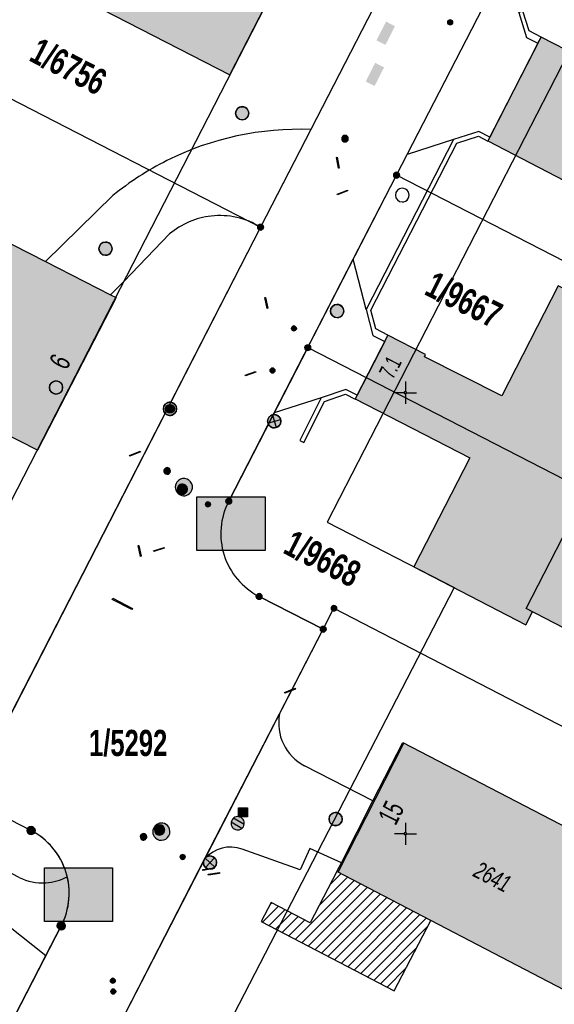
# Model space of a CAD drawing. Header units: metres. Extents: x 2695560 to 2696939, y 1260491 to 1262050.
# Tile 751 of 1005: x 2696604 to 2696634, y 1261090 to 1261146. Entities that reach past the tile are written whole.
import ezdxf

# ---------------------------------------------------------------- set-up
doc = ezdxf.new("R2010")
doc.units = ezdxf.units.M
doc.linetypes.add('AUSGEZOGEN', pattern=[0])
for name, color, linetype in [('XR$1$AV_Flächen (EO)', 7, 'AUSGEZOGEN'), ('XR$1$AV_Gebäudeflächen (BB)', 7, 'AUSGEZOGEN'), ('XR$1$AV_Gebäudeflächen ut.', 7, 'AUSGEZOGEN'), ('XR$1$AV_Grenzpunkte', 7, 'AUSGEZOGEN'), ('XR$1$AV_Grundstück-Nr.', 7, 'AUSGEZOGEN'), ('XR$1$AV_Haus-Nr.', 7, 'AUSGEZOGEN'), ('XR$1$AV_Koordinatennetzpunkte', 7, 'AUSGEZOGEN'), ('XR$1$AV_Linien (BB)', 7, 'AUSGEZOGEN'), ('XR$1$AV_Linien (EO)', 7, 'AUSGEZOGEN'), ('XR$1$AV_Proj. ut. Gebäude', 7, 'AUSGEZOGEN'), ('XR$1$AV_Versicherung-Nr.', 7, 'AUSGEZOGEN'), ('XR$1$AW_LK_Schachtdeckel', 24, 'AUSGEZOGEN'), ('XR$1$AW_LK_Zwischenpunkt', 24, 'AUSGEZOGEN'), ('XR$1$EW_LK_Knoten', 1, 'AUSGEZOGEN'), ('XR$1$FM_LK_SW_TRASSEKNOTEN', 94, 'AUSGEZOGEN'), ('XR$1$GA_LK_Rohrleitungsteil', 32, 'AUSGEZOGEN'), ('XR$1$Liegenschaftsgrenzen', 7, 'AUSGEZOGEN'), ('XR$1$PFAV', 255, 'AUSGEZOGEN'), ('XR$1$PFAW', 255, 'AUSGEZOGEN'), ('XR$1$PFEW', 255, 'AUSGEZOGEN'), ('XR$1$PFWA', 255, 'AUSGEZOGEN'), ('XR$1$RAEW', 8, 'AUSGEZOGEN'), ('XR$1$RP_Abstandslinie', 7, 'AUSGEZOGEN'), ('XR$1$WA_LK_Absperrarmatur', 171, 'AUSGEZOGEN'), ('XR$1$WA_LK_Hydrant', 171, 'AUSGEZOGEN'), ('XR$1$WA_LK_Rohrleitungsteil', 171, 'AUSGEZOGEN')]:
    doc.layers.add(name, color=color, linetype=linetype)
doc.styles.add('ARIAL', font='arial.ttf')

# ---------------------------------------------------------------- blocks, each defined once
blk = doc.blocks.new('COMPLEXOBJECT_39')
at = {"layer": 'XR$1$AV_Linien (BB)', "color": 7, "linetype": 'AUSGEZOGEN', "transparency": 33554687}
blk.add_lwpolyline([(6608.278, 11130.547), (6609.021, 11131.306), (6611.627, 11133.998)], dxfattribs=at)
for centre, radius, start, end in [((6614.472, 11130.629), 4.41, 96.4062, 130.1789), ((6614.47, 11130.623), 4.416, 58.3115, 96.3763)]:
    blk.add_arc(centre, radius, start, end, dxfattribs=at)
blk = doc.blocks.new('COMPLEXOBJECT_40')
at = {"layer": 'XR$1$AV_Linien (BB)', "color": 7, "linetype": 'AUSGEZOGEN', "transparency": 33554687}
blk.add_lwpolyline([(6603.097, 11097.524), (6594.976, 11101.77), (6594.051, 11102.245)], dxfattribs=at)
for centre, radius, start, end in [((6604.421, 11100.208), 2.993, 243.7474, 273.5305), ((6604.415, 11100.209), 2.994, 273.6356, 297.943)]:
    blk.add_arc(centre, radius, start, end, dxfattribs=at)
blk = doc.blocks.new('COMPLEXOBJECT_45')
at = {"layer": 'XR$1$AV_Linien (BB)', "color": 7, "linetype": 'AUSGEZOGEN', "transparency": 33554687}
blk.add_lwpolyline([(6616.79, 11134.38), (6601.24, 11104.12), (6600.16, 11102.03), (6603.77, 11100.18)], dxfattribs=at)
blk.add_arc((6601.934, 11096.633), 3.994, 13.4772, 62.6357, dxfattribs=at)
blk = doc.blocks.new('COMPLEXOBJECT_164')
at = {"layer": 'XR$1$AV_Linien (BB)', "color": 7, "linetype": 'AUSGEZOGEN', "transparency": 33554687}
blk.add_line((6623.161, 11101.859), (6619.277, 11103.856), dxfattribs=at)
blk.add_arc((6620.517, 11106.26), 2.705, 168.6321, 242.7209, dxfattribs=at)
blk = doc.blocks.new('COMPLEXOBJECT_165')
at = {"layer": 'XR$1$AV_Linien (BB)', "color": 7, "linetype": 'AUSGEZOGEN', "transparency": 33554687}
blk.add_lwpolyline([(6621.369, 11098.351), (6619.572, 11099.155), (6619.027, 11097.957), (6615.735, 11099.122)], dxfattribs=at)
blk.add_arc((6615.071, 11097.332), 1.909, 69.652, 138.9455, dxfattribs=at)
blk = doc.blocks.new('COMPLEXOBJECT_181')
at = {"layer": 'XR$1$AV_Linien (BB)', "color": 7, "linetype": 'AUSGEZOGEN', "transparency": 33554687}
blk.add_line((6604.582, 11132.433), (6608.409, 11136.176), dxfattribs=at)
for centre, radius, start, end in [((6618.976, 11123.173), 16.758, 87.74, 116.579), ((6618.967, 11123.209), 16.722, 116.608, 129.1545)]:
    blk.add_arc(centre, radius, start, end, dxfattribs=at)
blk = doc.blocks.new('COMPLEXOBJECT_200')
at = {"layer": 'XR$1$AV_Linien (BB)', "color": 7, "linetype": 'AUSGEZOGEN', "transparency": 33554687}
blk.add_line((6604.611, 11093.093), (6605.48, 11094.78), dxfattribs=at)
blk.add_arc((6601.931, 11096.623), 3.999, 332.5511, 13.6043, dxfattribs=at)
blk = doc.blocks.new('COMPLEXOBJECT_586')
at = {"layer": 'XR$1$AV_Linien (BB)', "color": 7, "linetype": 'AUSGEZOGEN', "transparency": 33554687}
blk.add_line((6614.98, 11118.85), (6617.554, 11123.849), dxfattribs=at)
blk.add_lwpolyline([(6617.865, 11106.793), (6620.34, 11111.59), (6616.7, 11113.45)], dxfattribs=at)
blk.add_arc((6618.531, 11117.007), 4.001, 152.5733, 242.762, dxfattribs=at)
blk = doc.blocks.new('COMPLEXOBJECT_1258')
at = {"layer": 'XR$1$Liegenschaftsgrenzen', "color": 7, "linetype": 'AUSGEZOGEN', "transparency": 33554687}
blk.add_line((6605.48, 11094.78), (6597.6, 11079.49), dxfattribs=at)
blk.add_lwpolyline([(6601.24, 11104.12), (6600.16, 11102.03), (6603.77, 11100.18)], dxfattribs=at)
blk.add_arc((6601.931, 11096.627), 4.001, 332.509, 62.6335, dxfattribs=at)
blk = doc.blocks.new('COMPLEXOBJECT_1403')
at = {"layer": 'XR$1$Liegenschaftsgrenzen', "color": 7, "linetype": 'AUSGEZOGEN', "transparency": 33554687}
for p, q in [((6619.462, 11127.553), (6614.98, 11118.85)), ((6616.7, 11113.45), (6620.34, 11111.59))]:
    blk.add_line(p, q, dxfattribs=at)
blk.add_arc((6618.531, 11117.007), 4.001, 152.5733, 242.762, dxfattribs=at)
blk = doc.blocks.new('BAV15')
at = {"layer": 'XR$1$PFAV', "transparency": 33554687}
blk.add_hatch(color=7, dxfattribs=at).paths.add_polyline_path([(0.5, 0), (0.49, 0.1), (0.46, 0.2), (0.41, 0.29), (0.34, 0.36), (0.26, 0.42), (0.17, 0.47), (0.08, 0.49), (-0.03, 0.5), (-0.13, 0.48), (-0.22, 0.45), (-0.31, 0.4), (-0.38, 0.33), (-0.44, 0.24), (-0.48, 0.15), (-0.5, 0.05), (-0.5, -0.05), (-0.48, -0.15), (-0.44, -0.24), (-0.38, -0.33), (-0.31, -0.4), (-0.22, -0.45), (-0.13, -0.48), (-0.03, -0.5), (0.08, -0.49), (0.17, -0.47), (0.26, -0.42), (0.34, -0.36), (0.41, -0.29), (0.46, -0.2), (0.49, -0.1)])
at = {"color": 7, "transparency": 33554687}
for start, end in [(90, 270), (270, 90)]:
    blk.add_arc((0, 0), 0.5, start, end, dxfattribs=at)
at = {"layer": 'XR$1$PFAV', "transparency": 33554687}
blk.add_circle((0, 0), 0.5, dxfattribs=at)
blk = doc.blocks.new('BWAV20')
at = {"true_color": 0x000000, "transparency": 33554687}
blk.add_hatch(color=18, dxfattribs=at).paths.add_polyline_path([(0.17, 0), (0.16, 0.03), (0.15, 0.07), (0.14, 0.1), (0.11, 0.12), (0.09, 0.14), (0.06, 0.16), (0.03, 0.16), (-0.01, 0.17), (-0.04, 0.16), (-0.07, 0.15), (-0.1, 0.13), (-0.13, 0.11), (-0.15, 0.08), (-0.16, 0.05), (-0.17, 0.02), (-0.17, -0.02), (-0.16, -0.05), (-0.15, -0.08), (-0.13, -0.11), (-0.1, -0.13), (-0.07, -0.15), (-0.04, -0.16), (-0.01, -0.17), (0.03, -0.16), (0.06, -0.16), (0.09, -0.14), (0.11, -0.12), (0.14, -0.1), (0.15, -0.07), (0.16, -0.03)])
at = {"layer": 'XR$1$PFAV', "transparency": 33554687}
blk.add_hatch(color=7, dxfattribs=at).paths.add_polyline_path([(0.5, 0), (0.49, 0.1), (0.46, 0.2), (0.41, 0.29), (0.34, 0.36), (0.26, 0.42), (0.17, 0.47), (0.08, 0.49), (-0.03, 0.5), (-0.13, 0.48), (-0.22, 0.45), (-0.31, 0.4), (-0.38, 0.33), (-0.44, 0.24), (-0.48, 0.15), (-0.5, 0.05), (-0.5, -0.05), (-0.48, -0.15), (-0.44, -0.24), (-0.38, -0.33), (-0.31, -0.4), (-0.22, -0.45), (-0.13, -0.48), (-0.03, -0.5), (0.08, -0.49), (0.17, -0.47), (0.26, -0.42), (0.34, -0.36), (0.41, -0.29), (0.46, -0.2), (0.49, -0.1)])
blk = doc.blocks.new('BAV2041')
at = {"color": 7, "transparency": 33554687}
for p, q in [((0, 0.5), (0, 0.05)), ((-0.05, 0), (-0.5, 0)), ((0.05, 0), (0.5, 0)), ((0, -0.05), (0, -0.5))]:
    blk.add_line(p, q, dxfattribs=at)
blk.add_circle((0, 0), 0.05, dxfattribs=at)
for start, end in [(90, 270), (270, 90)]:
    blk.add_arc((0, 0), 0.05, start, end, dxfattribs=at)
blk = doc.blocks.new('BAW2092')
at = {"true_color": 0x000000, "transparency": 33554687}
blk.add_hatch(color=18, dxfattribs=at).paths.add_polyline_path([(-0.03, 0.5), (-0.03, -0.5), (0.03, -0.5), (0.03, 0.5)])
at = {"transparency": 33554687}
blk.add_lwpolyline([(-0.03, 0.5), (0.03, 0.5), (0.03, -0.5), (-0.03, -0.5), (-0.03, 0.5)], close=True, dxfattribs=at)
blk = doc.blocks.new('BAW2082')
at = {"layer": 'XR$1$PFAW', "transparency": 33554687}
blk.add_hatch(color=7, dxfattribs=at).paths.add_polyline_path([(0.509, -0.003), (0.499, 0.098), (0.469, 0.194), (0.42, 0.283), (0.354, 0.359), (0.274, 0.421), (0.183, 0.466), (0.085, 0.491), (-0.016, 0.496), (-0.116, 0.481), (-0.211, 0.446), (-0.297, 0.392), (-0.37, 0.323), (-0.428, 0.24), (-0.468, 0.147), (-0.488, 0.047), (-0.488, -0.054), (-0.468, -0.153), (-0.428, -0.246), (-0.37, -0.329), (-0.297, -0.398), (-0.211, -0.452), (-0.116, -0.487), (-0.016, -0.502), (0.085, -0.497), (0.183, -0.472), (0.274, -0.427), (0.354, -0.366), (0.42, -0.289), (0.469, -0.2), (0.499, -0.104)])
at = {"transparency": 33554687}
for start, end in [(91.19481, 268.80519), (268.80519, 91.19481)]:
    blk.add_arc((0.01, 0), 0.5, start, end, dxfattribs=at)
at = {"layer": 'XR$1$PFAW', "transparency": 33554687}
blk.add_circle((0.009, -0.003), 0.5, dxfattribs=at)
blk = doc.blocks.new('BAW2090')
at = {"layer": 'XR$1$PFAW', "lineweight": 25, "transparency": 33554687}
blk.add_hatch(color=7, dxfattribs=at).paths.add_polyline_path([(0.5, 0), (0.49, 0.101), (0.459, 0.197), (0.41, 0.286), (0.344, 0.362), (0.264, 0.424), (0.174, 0.469), (0.076, 0.494), (-0.025, 0.499), (-0.125, 0.484), (-0.22, 0.449), (-0.306, 0.395), (-0.379, 0.326), (-0.437, 0.243), (-0.477, 0.15), (-0.497, 0.051), (-0.497, -0.051), (-0.477, -0.15), (-0.437, -0.243), (-0.379, -0.326), (-0.306, -0.395), (-0.22, -0.449), (-0.125, -0.484), (-0.025, -0.499), (0.076, -0.494), (0.174, -0.469), (0.264, -0.424), (0.344, -0.362), (0.41, -0.286), (0.459, -0.197), (0.49, -0.101)])
at = {"lineweight": 25, "transparency": 33554687}
for p, q in [((-0.177, 0.468), (-0.177, -0.468)), ((0.179, 0.467), (0.177, -0.468))]:
    blk.add_line(p, q, dxfattribs=at)
for start, end in [(90, 180), (180, 270), (0, 90), (270, 0)]:
    blk.add_arc((0, 0), 0.5, start, end, dxfattribs=at)
blk = doc.blocks.new('BAW2089')
at = {"layer": 'XR$1$PFAW', "transparency": 33554687}
blk.add_hatch(color=7, dxfattribs=at).paths.add_polyline_path([(-0.5, 0.5), (-0.5, -0.5), (0.5, -0.5), (0.5, 0.5)])
at = {"transparency": 33554687}
blk.add_lwpolyline([(-0.5, 0.5), (0.5, 0.5), (0.5, -0.5), (-0.5, -0.5), (-0.5, 0.5)], close=True, dxfattribs=at)
at = {"layer": 'XR$1$PFAW', "transparency": 33554687}
blk.add_lwpolyline([(-0.5, 0.5), (0.5, 0.5), (0.5, -0.5), (-0.5, -0.5), (-0.5, 0.5)], close=True, dxfattribs=at)
blk = doc.blocks.new('BAW2085')
at = {"layer": 'XR$1$PFAW', "transparency": 33554687}
h = blk.add_hatch(color=7, dxfattribs=at)
h.paths.add_polyline_path([(0.15, 0.501), (0.099, 0.498), (0.049, 0.491), (0, 0.478), (-0.047, 0.46), (-0.093, 0.438), (-0.136, 0.411), (-0.176, 0.38), (-0.212, 0.345), (-0.245, 0.307), (-0.274, 0.265), (-0.299, 0.221), (-0.319, 0.174), (-0.334, 0.126), (-0.344, 0.076), (-0.349, 0.026), (-0.349, -0.025), (-0.344, -0.075), (-0.334, -0.125), (-0.319, -0.173), (-0.299, -0.219), (-0.274, -0.264), (-0.245, -0.305), (-0.212, -0.344), (-0.176, -0.379), (-0.136, -0.41), (-0.093, -0.436), (-0.047, -0.459), (0, -0.476), (0.049, -0.489), (0.099, -0.497), (0.15, -0.499), (0.201, -0.497), (0.251, -0.489), (0.3, -0.476), (0.347, -0.459), (0.393, -0.436), (0.436, -0.41), (0.476, -0.379), (0.512, -0.344), (0.545, -0.305), (0.574, -0.264), (0.599, -0.219), (0.619, -0.173), (0.634, -0.125), (0.644, -0.075), (0.649, -0.025), (0.649, 0.026), (0.644, 0.076), (0.634, 0.126), (0.619, 0.174), (0.599, 0.221), (0.574, 0.265), (0.545, 0.307), (0.512, 0.345), (0.476, 0.38), (0.436, 0.411), (0.393, 0.438), (0.347, 0.46), (0.3, 0.478), (0.251, 0.491), (0.201, 0.498)])
h.paths.add_polyline_path([(0.03, -0.298), (0, -0.3), (-0.03, -0.298), (-0.06, -0.294), (-0.09, -0.286), (-0.118, -0.276), (-0.146, -0.262), (-0.171, -0.246), (-0.195, -0.228), (-0.217, -0.207), (-0.237, -0.184), (-0.255, -0.159), (-0.269, -0.132), (-0.281, -0.104), (-0.29, -0.075), (-0.297, -0.045), (-0.3, -0.015), (-0.3, 0.015), (-0.297, 0.045), (-0.29, 0.075), (-0.281, 0.104), (-0.269, 0.132), (-0.255, 0.159), (-0.237, 0.184), (-0.217, 0.207), (-0.195, 0.228), (-0.171, 0.246), (-0.146, 0.262), (-0.118, 0.276), (-0.09, 0.286), (-0.06, 0.294), (-0.03, 0.298), (0, 0.3), (0.03, 0.298), (0.06, 0.294), (0.09, 0.286), (0.118, 0.276), (0.146, 0.262), (0.171, 0.246), (0.195, 0.228), (0.217, 0.207), (0.237, 0.184), (0.255, 0.159), (0.269, 0.132), (0.281, 0.104), (0.29, 0.075), (0.297, 0.045), (0.3, 0.015), (0.3, -0.015), (0.297, -0.045), (0.29, -0.075), (0.281, -0.104), (0.269, -0.132), (0.255, -0.159), (0.237, -0.184), (0.217, -0.207), (0.195, -0.228), (0.171, -0.246), (0.146, -0.262), (0.118, -0.276), (0.09, -0.286), (0.06, -0.294)], flags=16)
blk.add_hatch(color=7, dxfattribs=at).paths.add_polyline_path([(0, 0.3), (-0.03, 0.298), (-0.06, 0.294), (-0.09, 0.286), (-0.118, 0.276), (-0.146, 0.262), (-0.171, 0.246), (-0.195, 0.228), (-0.217, 0.207), (-0.237, 0.184), (-0.255, 0.159), (-0.269, 0.132), (-0.281, 0.104), (-0.29, 0.075), (-0.297, 0.045), (-0.3, 0.015), (-0.3, -0.015), (-0.297, -0.045), (-0.29, -0.075), (-0.281, -0.104), (-0.269, -0.132), (-0.255, -0.159), (-0.237, -0.184), (-0.217, -0.207), (-0.195, -0.228), (-0.171, -0.246), (-0.146, -0.262), (-0.118, -0.276), (-0.09, -0.286), (-0.06, -0.294), (-0.03, -0.298), (0, -0.3), (0.03, -0.298), (0.06, -0.294), (0.09, -0.286), (0.118, -0.276), (0.146, -0.262), (0.171, -0.246), (0.195, -0.228), (0.217, -0.207), (0.237, -0.184), (0.255, -0.159), (0.269, -0.132), (0.281, -0.104), (0.29, -0.075), (0.297, -0.045), (0.3, -0.015), (0.3, 0.015), (0.297, 0.045), (0.29, 0.075), (0.281, 0.104), (0.269, 0.132), (0.255, 0.159), (0.237, 0.184), (0.217, 0.207), (0.195, 0.228), (0.171, 0.246), (0.146, 0.262), (0.118, 0.276), (0.09, 0.286), (0.06, 0.294), (0.03, 0.298)])
at = {"transparency": 33554687}
for centre, radius, start, end in [((0.15, 0.001), 0.5, 90, 270), ((0, 0), 0.3, 90, 270), ((0, 0), 0.3, 270, 90), ((0.15, 0.001), 0.5, 270, 90)]:
    blk.add_arc(centre, radius, start, end, dxfattribs=at)
blk = doc.blocks.new('BWA2013')
at = {"true_color": 0x000000, "transparency": 33554687}
blk.add_hatch(color=18, dxfattribs=at).paths.add_polyline_path([(-0.291, -0.409), (0.352, 0.357), (0.291, 0.409), (-0.352, -0.357)])
at = {"transparency": 33554687}
blk.add_lwpolyline([(-0.291, -0.409), (-0.352, -0.357), (0.291, 0.409), (0.352, 0.357), (-0.291, -0.409)], close=True, dxfattribs=at)
blk = doc.blocks.new('BWA2009')
at = {"true_color": 0x000000, "transparency": 33554687}
blk.add_hatch(color=18, dxfattribs=at).paths.add_polyline_path([(0.333, 0), (0.327, 0.067), (0.306, 0.131), (0.274, 0.19), (0.23, 0.242), (0.176, 0.283), (0.116, 0.313), (0.05, 0.329), (-0.017, 0.333), (-0.084, 0.323), (-0.147, 0.299), (-0.204, 0.264), (-0.253, 0.217), (-0.291, 0.162), (-0.318, 0.1), (-0.332, 0.034), (-0.332, -0.034), (-0.318, -0.1), (-0.291, -0.162), (-0.253, -0.217), (-0.204, -0.264), (-0.147, -0.299), (-0.084, -0.323), (-0.017, -0.333), (0.05, -0.329), (0.116, -0.313), (0.176, -0.283), (0.23, -0.242), (0.274, -0.19), (0.306, -0.131), (0.327, -0.067)])
at = {"layer": 'XR$1$PFWA', "transparency": 33554687}
blk.add_hatch(color=7, dxfattribs=at).paths.add_polyline_path([(0.5, 0), (0.49, 0.101), (0.459, 0.197), (0.41, 0.286), (0.344, 0.362), (0.264, 0.424), (0.174, 0.469), (0.076, 0.494), (-0.025, 0.499), (-0.125, 0.484), (-0.22, 0.449), (-0.306, 0.395), (-0.379, 0.326), (-0.437, 0.243), (-0.477, 0.15), (-0.497, 0.051), (-0.497, -0.051), (-0.477, -0.15), (-0.437, -0.243), (-0.379, -0.326), (-0.306, -0.395), (-0.22, -0.449), (-0.125, -0.484), (-0.025, -0.499), (0.076, -0.494), (0.174, -0.469), (0.264, -0.424), (0.344, -0.362), (0.41, -0.286), (0.459, -0.197), (0.49, -0.101)])
at = {"transparency": 33554687}
blk.add_circle((0, 0), 0.333, dxfattribs=at)
for start, end in [(90, 180), (180, 270), (0, 90), (270, 0)]:
    blk.add_arc((0, 0), 0.5, start, end, dxfattribs=at)
at = {"layer": 'XR$1$PFWA', "transparency": 33554687}
blk.add_circle((0, 0), 0.5, dxfattribs=at)
blk = doc.blocks.new('BWA965')
at = {"layer": 'XR$1$PFWA', "transparency": 33554687}
blk.add_hatch(color=7, dxfattribs=at).paths.add_polyline_path([(0, 0.5), (-0.05, 0.5), (-0.1, 0.49), (-0.15, 0.48), (-0.2, 0.46), (-0.24, 0.44), (-0.29, 0.41), (-0.33, 0.38), (-0.36, 0.34), (-0.4, 0.31), (-0.42, 0.26), (-0.45, 0.22), (-0.47, 0.17), (-0.48, 0.13), (-0.49, 0.08), (-0.5, 0.03), (-0.5, -0.03), (-0.49, -0.08), (-0.48, -0.13), (-0.47, -0.17), (-0.45, -0.22), (-0.42, -0.26), (-0.4, -0.31), (-0.36, -0.34), (-0.33, -0.38), (-0.29, -0.41), (-0.24, -0.44), (-0.2, -0.46), (-0.15, -0.48), (-0.1, -0.49), (-0.05, -0.5), (0, -0.5), (0.05, -0.5), (0.1, -0.49), (0.15, -0.48), (0.2, -0.46), (0.24, -0.44), (0.29, -0.41), (0.33, -0.38), (0.36, -0.34), (0.4, -0.31), (0.42, -0.26), (0.45, -0.22), (0.47, -0.17), (0.48, -0.13), (0.49, -0.08), (0.5, -0.03), (0.5, 0.03), (0.49, 0.08), (0.48, 0.13), (0.47, 0.17), (0.45, 0.22), (0.42, 0.26), (0.4, 0.31), (0.36, 0.34), (0.33, 0.38), (0.29, 0.41), (0.24, 0.44), (0.2, 0.46), (0.15, 0.48), (0.1, 0.49), (0.05, 0.5)])
at = {"transparency": 33554687}
blk.add_line((0, 0.5), (0, -0.5), dxfattribs=at)
for start, end in [(90, 270), (270, 90)]:
    blk.add_arc((0, 0), 0.5, start, end, dxfattribs=at)
blk = doc.blocks.new('BGA2013')
at = {"transparency": 33554687}
blk.add_hatch(color=36, dxfattribs=at).paths.add_polyline_path([(-0.291, -0.409), (0.352, 0.357), (0.291, 0.409), (-0.352, -0.357)])
at = {"color": 32, "transparency": 33554687}
blk.add_lwpolyline([(-0.291, -0.409), (-0.352, -0.357), (0.291, 0.409), (0.352, 0.357), (-0.291, -0.409)], close=True, dxfattribs=at)
blk = doc.blocks.new('BEWLP2549_S')
at = {"layer": 'XR$1$PFEW', "transparency": 33554687}
blk.add_hatch(color=7, dxfattribs=at).paths.add_polyline_path([(0.5, 0), (0.49, 0.101), (0.459, 0.197), (0.41, 0.286), (0.344, 0.362), (0.264, 0.424), (0.174, 0.469), (0.076, 0.494), (-0.025, 0.499), (-0.125, 0.484), (-0.22, 0.449), (-0.306, 0.395), (-0.379, 0.326), (-0.437, 0.243), (-0.477, 0.15), (-0.497, 0.051), (-0.497, -0.051), (-0.477, -0.15), (-0.437, -0.243), (-0.379, -0.326), (-0.306, -0.395), (-0.22, -0.449), (-0.125, -0.484), (-0.025, -0.499), (0.076, -0.494), (0.174, -0.469), (0.264, -0.424), (0.344, -0.362), (0.41, -0.286), (0.459, -0.197), (0.49, -0.101)])
at = {"color": 1, "transparency": 33554687}
for p, q in [((0.354, -0.354), (-0.354, 0.354)), ((-0.354, -0.354), (0.354, 0.354))]:
    blk.add_line(p, q, dxfattribs=at)
for start, end in [(91.38095, 268.61905), (268.61905, 91.38095)]:
    blk.add_arc((0, 0), 0.5, start, end, dxfattribs=at)
at = {"layer": 'XR$1$PFEW', "transparency": 33554687}
blk.add_circle((0, 0), 0.5, dxfattribs=at)
blk = doc.blocks.new('BEW957')
at = {"layer": 'XR$1$RAEW', "transparency": 33554687}
blk.add_hatch(color=1, dxfattribs=at).paths.add_polyline_path([(-0.5, 0), (-0.5, -0.05), (-0.49, -0.1), (-0.48, -0.15), (-0.46, -0.2), (-0.44, -0.24), (-0.41, -0.29), (-0.38, -0.33), (-0.34, -0.36), (-0.31, -0.4), (-0.26, -0.42), (-0.22, -0.45), (-0.17, -0.47), (-0.13, -0.48), (-0.08, -0.49), (-0.03, -0.5), (0.03, -0.5), (0.08, -0.49), (0.13, -0.48), (0.17, -0.47), (0.22, -0.45), (0.26, -0.42), (0.31, -0.4), (0.34, -0.36), (0.38, -0.33), (0.41, -0.29), (0.44, -0.24), (0.46, -0.2), (0.48, -0.15), (0.49, -0.1), (0.5, -0.05), (0.5, 0), (0.5, 0.05), (0.49, 0.1), (0.48, 0.15), (0.46, 0.2), (0.44, 0.24), (0.41, 0.29), (0.38, 0.33), (0.34, 0.36), (0.31, 0.4), (0.26, 0.42), (0.22, 0.45), (0.17, 0.47), (0.13, 0.48), (0.08, 0.49), (0.03, 0.5), (-0.03, 0.5), (-0.08, 0.49), (-0.13, 0.48), (-0.17, 0.47), (-0.22, 0.45), (-0.26, 0.42), (-0.31, 0.4), (-0.34, 0.36), (-0.38, 0.33), (-0.41, 0.29), (-0.44, 0.24), (-0.46, 0.2), (-0.48, 0.15), (-0.49, 0.1), (-0.5, 0.05)])
at = {"color": 1, "transparency": 33554687}
for start, end in [(90, 180), (180, 270), (0, 90), (270, 0)]:
    blk.add_arc((0, 0), 0.5, start, end, dxfattribs=at)
at = {"layer": 'XR$1$RAEW', "color": 1, "transparency": 33554687}
blk.add_circle((0, 0), 0.5, dxfattribs=at)
blk = doc.blocks.new('BWFM16')
at = {"color": 94, "transparency": 33554687}
for start, end in [(91.19481, 268.80519), (268.80519, 91.19481)]:
    blk.add_arc((0.01, 0), 0.5, start, end, dxfattribs=at)

msp = doc.modelspace()

# ---------------------------------------------------------------- hatches: boundary and pattern name
at = {"transparency": 33554687}
for points in [[(2696624.331, 1261144.783), (2696624.839, 1261144.524), (2696625.381, 1261145.587), (2696624.873, 1261145.846)], [(2696623.719, 1261142.453), (2696624.223, 1261142.196), (2696624.762, 1261143.251), (2696624.258, 1261143.508)], [(2696614.147, 1261118.912), (2696614.147, 1261115.857), (2696618.01, 1261115.857), (2696618.01, 1261118.912)], [(2696605.498, 1261097.885), (2696605.498, 1261094.83), (2696609.361, 1261094.83), (2696609.361, 1261097.885)]]:
    msp.add_hatch(color=7, dxfattribs=at).paths.add_polyline_path(points)
at = {"layer": 'XR$1$AV_Gebäudeflächen (BB)', "true_color": 0xd2d2d2, "transparency": 33554687}
for points in [[(2696614.006, 1261164.556), (2696607.747, 1261152.339), (2696609.444, 1261151.469), (2696607.309, 1261147.302), (2696616.006, 1261142.827), (2696624.428, 1261159.195)], [(2696609.248, 1261130.357), (2696605.552, 1261132.243), (2696599.973, 1261135.089), (2696596.229, 1261127.751), (2696600.764, 1261125.437), (2696600.083, 1261124.102), (2696605.098, 1261121.543), (2696609.56, 1261130.198)], [(2696643.266, 1261115.628), (2696636.248, 1261119.235), (2696632.829, 1261112.577), (2696639.836, 1261108.941)], [(2696624.131, 1261101.669), (2696622.339, 1261098.161), (2696622.084, 1261097.661), (2696635.869, 1261090.481), (2696639.657, 1261097.796), (2696625.818, 1261104.974)]]:
    msp.add_hatch(color=254, dxfattribs=at).paths.add_polyline_path(points)
at = {"layer": 'XR$1$AV_Gebäudeflächen ut.', "true_color": 0xf5f5f5, "transparency": 33554687}
for points in [[(2696630.644, 1261139.078), (2696638.37, 1261135.088), (2696639.28, 1261136.858), (2696642.56, 1261135.172), (2696643.269, 1261136.55), (2696639.988, 1261138.236), (2696641.341, 1261140.869), (2696635.734, 1261143.741), (2696635.803, 1261143.874), (2696633.674, 1261144.97), (2696633.603, 1261144.832)], [(2696640.03, 1261125.716), (2696640.998, 1261127.599), (2696634.638, 1261130.867), (2696631.434, 1261124.632), (2696627.054, 1261126.85), (2696627.114, 1261126.968), (2696624.98, 1261128.064), (2696623.121, 1261124.459), (2696629.627, 1261121.116), (2696626.447, 1261114.929), (2696632.806, 1261111.66), (2696633.183, 1261112.393), (2696632.829, 1261112.577), (2696636.248, 1261119.235), (2696639.672, 1261125.901)]]:
    msp.add_hatch(color=7, dxfattribs=at).paths.add_polyline_path(points)
at = {"layer": 'XR$1$AV_Proj. ut. Gebäude', "transparency": 33554687}
h = msp.add_hatch(dxfattribs=at)
h.set_pattern_fill('SCHRAFFUR_601', color=255, scale=0.2, style=0, pattern_type=2)
h.set_pattern_definition([(45, (2695855, 1261000), (-0.5656854, 0.5656854), []), (45, (2695854.71716, 1261000.28284), (-0.5656854, 0.5656854), [])])
h.paths.add_polyline_path([(2696622.084, 1261097.661), (2696620.573, 1261094.761), (2696618.356, 1261095.916), (2696617.788, 1261094.825), (2696625.327, 1261090.898), (2696627.405, 1261094.889)], flags=0)

# ---------------------------------------------------------------- linework, layer by layer
at = {"color": 24, "lineweight": -3, "transparency": 33554687}
for points in [[(2696614.147, 1261118.912), (2696618.01, 1261118.912), (2696618.01, 1261115.857), (2696614.147, 1261115.857), (2696614.147, 1261118.912)], [(2696605.498, 1261097.885), (2696609.361, 1261097.885), (2696609.361, 1261094.83), (2696605.498, 1261094.83), (2696605.498, 1261097.885)]]:
    msp.add_lwpolyline(points, close=True, dxfattribs=at)
at = {"layer": 'XR$1$AV_Flächen (EO)', "color": 7, "linetype": 'AUSGEZOGEN', "transparency": 33554687}
for p, q in [((2696633.603, 1261144.832), (2696630.644, 1261139.078)), ((2696624.98, 1261128.064), (2696623.121, 1261124.459))]:
    msp.add_line(p, q, dxfattribs=at)
for points in [[(2696633.491, 1261144.615), (2696633.674, 1261144.97), (2696632.986, 1261145.317), (2696632.636, 1261146.433), (2696632.397, 1261146.358), (2696632.839, 1261144.95), (2696633.491, 1261144.615)], [(2696624.798, 1261127.712), (2696624.98, 1261128.064), (2696624.289, 1261128.425), (2696624.012, 1261129.492), (2696628.881, 1261138.952), (2696630.112, 1261139.347), (2696630.642, 1261139.075), (2696630.757, 1261139.297), (2696630.134, 1261139.617), (2696628.706, 1261139.158), (2696623.746, 1261129.522), (2696624.125, 1261128.059), (2696624.798, 1261127.712)], [(2696623.227, 1261124.665), (2696622.597, 1261124.99), (2696621.195, 1261124.517), (2696619.985, 1261122.096), (2696620.209, 1261121.984), (2696621.373, 1261124.313), (2696622.577, 1261124.719), (2696623.113, 1261124.443), (2696623.227, 1261124.665)]]:
    msp.add_lwpolyline(points, close=True, dxfattribs=at)
for points in [[(2696643.269, 1261136.55), (2696639.988, 1261138.236), (2696641.341, 1261140.869), (2696635.734, 1261143.741), (2696635.803, 1261143.874), (2696633.674, 1261144.97), (2696633.603, 1261144.832)], [(2696630.644, 1261139.078), (2696638.37, 1261135.088), (2696639.28, 1261136.858), (2696642.56, 1261135.172)], [(2696640.03, 1261125.716), (2696640.998, 1261127.599), (2696634.638, 1261130.867), (2696631.434, 1261124.632), (2696627.054, 1261126.85), (2696627.114, 1261126.968), (2696624.98, 1261128.064)], [(2696633.183, 1261112.393), (2696632.829, 1261112.577), (2696636.248, 1261119.235), (2696639.672, 1261125.901), (2696640.03, 1261125.716)], [(2696623.121, 1261124.459), (2696629.627, 1261121.116), (2696626.447, 1261114.929), (2696632.806, 1261111.66), (2696633.183, 1261112.393)]]:
    msp.add_lwpolyline(points, dxfattribs=at)
at = {"layer": 'XR$1$AV_Linien (BB)', "color": 7, "linetype": 'AUSGEZOGEN', "transparency": 33554687}
for p, q in [((2696630.175, 1261158.34), (2696620.607, 1261139.728)), ((2696626.069, 1261138.309), (2696631.552, 1261148.955)), ((2696620.607, 1261139.728), (2696617.76, 1261134.19)), ((2696628.706, 1261139.158), (2696626.069, 1261138.309)), ((2696623.016, 1261132.381), (2696626.069, 1261138.309)), ((2696605.552, 1261132.243), (2696609.248, 1261130.357)), ((2696618.524, 1261123.659), (2696623.016, 1261132.381)), ((2696623.746, 1261129.522), (2696623.016, 1261132.381)), ((2696614.602, 1261098.396), (2696618.835, 1261106.603)), ((2696622.339, 1261098.161), (2696624.131, 1261101.669)), ((2696605.87, 1261081.47), (2696614.602, 1261098.396)), ((2696622.084, 1261097.661), (2696622.339, 1261098.161))]:
    msp.add_line(p, q, dxfattribs=at)
for points in [[(2696607.309, 1261147.302), (2696616.006, 1261142.827), (2696624.428, 1261159.195), (2696614.006, 1261164.556)], [(2696631.552, 1261148.955), (2696632.397, 1261146.358), (2696632.839, 1261144.95), (2696633.491, 1261144.615), (2696630.757, 1261139.297), (2696630.134, 1261139.617), (2696628.706, 1261139.158)], [(2696609.248, 1261130.357), (2696609.56, 1261130.198), (2696605.098, 1261121.543), (2696600.083, 1261124.102), (2696600.764, 1261125.437), (2696596.229, 1261127.751), (2696599.973, 1261135.089), (2696605.552, 1261132.243)], [(2696623.746, 1261129.522), (2696624.125, 1261128.059), (2696624.798, 1261127.712), (2696623.227, 1261124.665), (2696622.597, 1261124.99), (2696621.195, 1261124.517), (2696618.524, 1261123.659)], [(2696643.266, 1261115.628), (2696639.836, 1261108.941), (2696632.829, 1261112.577), (2696636.248, 1261119.235)], [(2696624.131, 1261101.669), (2696625.818, 1261104.974), (2696639.657, 1261097.796), (2696635.869, 1261090.481), (2696622.084, 1261097.661)], [(2696593.738, 1261099.558), (2696594.826, 1261098.999), (2696603.458, 1261094.58), (2696605.581, 1261092.903)], [(2696597.082, 1261076.412), (2696598.57, 1261079.3), (2696605.581, 1261092.903)]]:
    msp.add_lwpolyline(points, dxfattribs=at)
at = {"layer": 'XR$1$AV_Linien (EO)', "color": 7, "linetype": 'AUSGEZOGEN', "transparency": 33554687}
msp.add_line((2696622.155, 1261097.624), (2696625.889, 1261104.937), dxfattribs=at)
at = {"layer": 'XR$1$AV_Proj. ut. Gebäude', "color": 8, "linetype": 'AUSGEZOGEN', "transparency": 33554687}
msp.add_lwpolyline([(2696622.084, 1261097.661), (2696620.573, 1261094.761), (2696618.356, 1261095.916), (2696617.788, 1261094.825), (2696625.327, 1261090.898), (2696627.405, 1261094.889), (2696622.084, 1261097.661)], close=True, dxfattribs=at)
at = {"layer": 'XR$1$Liegenschaftsgrenzen', "color": 7, "linetype": 'AUSGEZOGEN', "transparency": 33554687}
for p, q in [((2696633.28, 1261164.38), (2696617.76, 1261134.19)), ((2696625.469, 1261137.142), (2696632.176, 1261150.167)), ((2696597.08, 1261144.82), (2696617.76, 1261134.19)), ((2696620.432, 1261127.363), (2696625.469, 1261137.142)), ((2696653.062, 1261122.961), (2696625.469, 1261137.142)), ((2696617.76, 1261134.19), (2696602.21, 1261103.93)), ((2696620.432, 1261127.363), (2696648.034, 1261113.178)), ((2696605.87, 1261081.47), (2696621.31, 1261111.4))]:
    msp.add_line(p, q, dxfattribs=at)
msp.add_lwpolyline([(2696621.31, 1261111.4), (2696621.92, 1261112.59), (2696642.32, 1261102.06)], dxfattribs=at)
at = {"layer": 'XR$1$RP_Abstandslinie', "color": 7, "linetype": 'AUSGEZOGEN', "transparency": 33554687}
for points in [[(2696642.12, 1261193.6), (2696626.15, 1261162.55), (2696610.15, 1261131.42), (2696593.72, 1261099.46), (2696600.89, 1261095.78), (2696581.37, 1261058.02), (2696562.05, 1261020.62), (2696519.53, 1261042.73)], [(2696654.11, 1261180.83), (2696637.63, 1261148.78), (2696621.53, 1261117.47), (2696628.74, 1261113.77), (2696611.17, 1261079.77), (2696593.73, 1261046.01), (2696576.69, 1261013), (2696580.72, 1261010.92), (2696574.055, 1260998.027)]]:
    msp.add_lwpolyline(points, dxfattribs=at)

# ---------------------------------------------------------------- block references
at = {"layer": 'XR$1$AV_Grenzpunkte', "color": 7, "linetype": 'AUSGEZOGEN', "lineweight": -3, "transparency": 33554687}
for name, p, xscale, yscale in [('BAV15', (2696625.469, 1261137.142), 0.3249999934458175, 0.3249999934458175), ('BAV15', (2696617.76, 1261134.19), 0.3249999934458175, 0.3249999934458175), ('BAV15', (2696620.432, 1261127.363), 0.3249999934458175, 0.3249999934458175), ('BAV15', (2696615.95, 1261118.66), 0.3249999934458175, 0.3249999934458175), ('BAV15', (2696617.67, 1261113.26), 0.3249999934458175, 0.3249999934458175), ('BWAV20', (2696621.92, 1261112.59), 0.3899999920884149, 0.3899999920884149), ('BAV15', (2696621.31, 1261111.4), 0.3249999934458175, 0.3249999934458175), ('BAV15', (2696604.74, 1261099.99), 0.4549999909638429, 0.4549999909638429), ('BAV15', (2696606.45, 1261094.59), 0.4549999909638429, 0.4549999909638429)]:
    msp.add_blockref(name, p, dxfattribs=dict(at, xscale=xscale, yscale=yscale))
at = {"layer": 'XR$1$AV_Koordinatennetzpunkte', "color": 7, "linetype": 'AUSGEZOGEN', "lineweight": -3, "transparency": 33554687, "xscale": 1.25, "yscale": 1.25}
for p in [(2696625.97, 1261124.81), (2696625.97, 1261099.81)]:
    msp.add_blockref('BAV2041', p, dxfattribs=at)
at = {"layer": 'XR$1$AV_Linien (BB)', "color": 7, "linetype": 'AUSGEZOGEN', "lineweight": -3, "transparency": 33554687}
for name in ['COMPLEXOBJECT_181', 'COMPLEXOBJECT_39', 'COMPLEXOBJECT_45', 'COMPLEXOBJECT_586', 'COMPLEXOBJECT_164', 'COMPLEXOBJECT_40', 'COMPLEXOBJECT_165', 'COMPLEXOBJECT_200']:
    msp.add_blockref(name, (2690000.97, 1249999.81), dxfattribs=at)
at = {"layer": 'XR$1$AW_LK_Schachtdeckel', "color": 24, "linetype": 'AUSGEZOGEN', "lineweight": -3, "transparency": 33554687}
for name, p, xscale, yscale in [('BAW2082', (2696616.704, 1261140.65), 0.7499999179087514, 0.7499999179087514), ('BAW2082', (2696608.956, 1261132.976), 0.7499999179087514, 0.7499999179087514), ('BAW2082', (2696622.089, 1261129.439), 0.7499999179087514, 0.7499999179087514), ('BAW2082', (2696606.147, 1261125.105), 0.7499999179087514, 0.7499999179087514), ('BAW2089', (2696616.757, 1261101.02), 0.5000000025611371, 0.5000000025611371)]:
    msp.add_blockref(name, p, dxfattribs=dict(at, xscale=xscale, yscale=yscale))
for name, p, xscale, yscale, rotation in [('BAW2085', (2696613.32, 1261119.336), 0.9749278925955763, 0.9749278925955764, 53.652314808), ('BAW2082', (2696622.02, 1261100.638), 0.7499999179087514, 0.7499999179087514, 155.302810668), ('BAW2085', (2696612.025, 1261100.027), 0.9749278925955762, 0.9749278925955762, 315.912459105), ('BAW2090', (2696616.459, 1261100.402), 0.7499999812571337, 0.7499999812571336, 238.543777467)]:
    msp.add_blockref(name, p, dxfattribs=dict(at, xscale=xscale, yscale=yscale, rotation=rotation))
at = {"layer": 'XR$1$AW_LK_Zwischenpunkt', "color": 24, "linetype": 'AUSGEZOGEN', "lineweight": -3, "transparency": 33554687}
for p, xscale, yscale, rotation in [((2696622.139, 1261137.842), 0.624999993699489, 0.624999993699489, 9.208723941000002), ((2696622.398, 1261136.164), 0.6249999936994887, 0.6249999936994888, 111.542627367), ((2696618.088, 1261129.901), 0.6249999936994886, 0.6249999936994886, 12.087753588), ((2696617.184, 1261125.89), 0.6249999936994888, 0.6249999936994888, 109.532572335), ((2696610.899, 1261115.838), 0.6249999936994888, 0.6249999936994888, 11.37644646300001), ((2696611.988, 1261115.924), 0.6249999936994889, 0.6249999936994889, 106.765618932), ((2696609.909, 1261112.835), 1.24999998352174, 1.24999998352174, 62.87133789)]:
    msp.add_blockref('BAW2092', p, dxfattribs=dict(at, xscale=xscale, yscale=yscale, rotation=rotation))
at = {"layer": 'XR$1$EW_LK_Knoten', "color": 1, "linetype": 'AUSGEZOGEN', "lineweight": -3, "transparency": 33554687, "xscale": 0.2749999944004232, "yscale": 0.2749999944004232}
for p in [(2696628.508, 1261145.802), (2696619.649, 1261128.454), (2696618.431, 1261126.068), (2696614.771, 1261118.481), (2696613.336, 1261098.495), (2696609.377, 1261091.475), (2696609.4, 1261090.866)]:
    msp.add_blockref('BEW957', p, dxfattribs=at)
at = {"layer": 'XR$1$EW_LK_Knoten', "color": 1, "linetype": 'AUSGEZOGEN', "lineweight": -3, "transparency": 33554687, "yscale": 0.7499999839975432}
for p, xscale, rotation in [((2696618.533, 1261123.19), 0.749999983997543, 240.3531), ((2696614.886, 1261098.172), 0.7499999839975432, 90.98819999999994)]:
    msp.add_blockref('BEWLP2549_S', p, dxfattribs=dict(at, xscale=xscale, rotation=rotation))
at = {"layer": 'XR$1$FM_LK_SW_TRASSEKNOTEN', "color": 94, "linetype": 'AUSGEZOGEN', "lineweight": -3, "transparency": 33554687, "xscale": 0.7769024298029, "yscale": 0.7769024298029}
msp.add_blockref('BWFM16', (2696625.785, 1261136.009), dxfattribs=at)
at = {"layer": 'XR$1$GA_LK_Rohrleitungsteil', "color": 32, "linetype": 'AUSGEZOGEN', "lineweight": -3, "transparency": 33554687, "xscale": 0.6499999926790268, "yscale": 0.6499999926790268, "rotation": 151.9596}
msp.add_blockref('BGA2013', (2696619.417, 1261107.914), dxfattribs=at)
at = {"layer": 'XR$1$Liegenschaftsgrenzen', "color": 7, "linetype": 'AUSGEZOGEN', "lineweight": -3, "transparency": 33554687}
for name in ['COMPLEXOBJECT_1403', 'COMPLEXOBJECT_1258']:
    msp.add_blockref(name, (2690000.97, 1249999.81), dxfattribs=at)
at = {"layer": 'XR$1$WA_LK_Absperrarmatur', "color": 171, "linetype": 'AUSGEZOGEN', "lineweight": -3, "transparency": 33554687, "yscale": 0.3749999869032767}
for p, xscale, rotation in [((2696622.546, 1261139.208), 0.3749999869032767, 336.465227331), ((2696612.457, 1261120.373), 0.3749999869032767, 151.775390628), ((2696611.115, 1261099.634), 0.3749999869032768, 334.232177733)]:
    msp.add_blockref('BWA965', p, dxfattribs=dict(at, xscale=xscale, rotation=rotation))
at = {"layer": 'XR$1$WA_LK_Hydrant', "color": 171, "linetype": 'AUSGEZOGEN', "lineweight": -3, "transparency": 33554687, "xscale": 0.7499999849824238, "yscale": 0.7499999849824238, "rotation": 152.996063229}
msp.add_blockref('BWA2009', (2696612.617, 1261123.896), dxfattribs=at)
at = {"layer": 'XR$1$WA_LK_Rohrleitungsteil', "color": 171, "linetype": 'AUSGEZOGEN', "lineweight": -3, "transparency": 33554687}
for p, xscale, yscale, rotation in [((2696610.631, 1261121.353), 0.6499999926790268, 0.6499999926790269, 151.774337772), ((2696614.798, 1261097.806), 0.6499999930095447, 0.6499999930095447, 319.213162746), ((2696615.111, 1261097.536), 0.649999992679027, 0.649999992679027, 319.206383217)]:
    msp.add_blockref('BWA2013', p, dxfattribs=dict(at, xscale=xscale, yscale=yscale, rotation=rotation))

# ---------------------------------------------------------------- texts
at = {"layer": 'XR$1$AV_Grundstück-Nr.', "color": 7, "transparency": 33554687, "char_height": 1.48491, "width": 4.98214, "attachment_point": 5, "style": 'ARIAL'}
for s, insert, rotation in [('\\A1;{\\fArial|i0|b1;\\H1.484908;\\W0.700000;\\C7;1/6756}\\P', (2696606.856, 1261143.29), 332.7723), ('\\A1;{\\fArial|i0|b1;\\H1.484908;\\W0.700000;\\C7;1/9667}\\P', (2696629.286, 1261130.061), 333.4248), ('\\A1;{\\fArial|i0|b1;\\H1.484908;\\W0.700000;\\C7;1/9668}\\P', (2696621.268, 1261115.389), 333.0279)]:
    msp.add_mtext(s, dxfattribs=dict(at, insert=insert, rotation=rotation))
at = {"layer": 'XR$1$AV_Grundstück-Nr.', "color": 7, "transparency": 33554687, "insert": (2696610.245, 1261104.933), "char_height": 1.48491, "width": 4.98214, "attachment_point": 5, "style": 'ARIAL'}
msp.add_mtext('\\A1;{\\fArial|i0|b1;\\H1.484908;\\W0.700000;\\C7;1/5292}\\P', dxfattribs=at)
at = {"layer": 'XR$1$AV_Haus-Nr.', "color": 7, "transparency": 33554687, "style": 'ARIAL'}
for s, insert, char_height, width, attachment_point, rotation in [('\\W0.68;6', (2696606.905, 1261126.299), 1.1621, 1.02516, 8, 62.7273), ('\\W0.64;7.1', (2696624.699, 1261126.466), 0.9297, 1.5135, 2, 62.721), ('\\W0.64;15', (2696624.642, 1261101.271), 1.1621, 1.59081, 2, 62.9514)]:
    msp.add_mtext(s, dxfattribs=dict(at, insert=insert, char_height=char_height, width=width, attachment_point=attachment_point, rotation=rotation))
at = {"layer": 'XR$1$AV_Versicherung-Nr.', "color": 7, "transparency": 33554687, "insert": (2696630.912, 1261097.359), "char_height": 0.96842, "width": 2.45636, "attachment_point": 5, "rotation": 332.487, "style": 'ARIAL'}
msp.add_mtext('\\A1;{\\fArial|i1|b0;\\H0.968418;\\W0.700000;\\C7;2641}\\P', dxfattribs=at)

doc.saveas('drawing.dxf')
